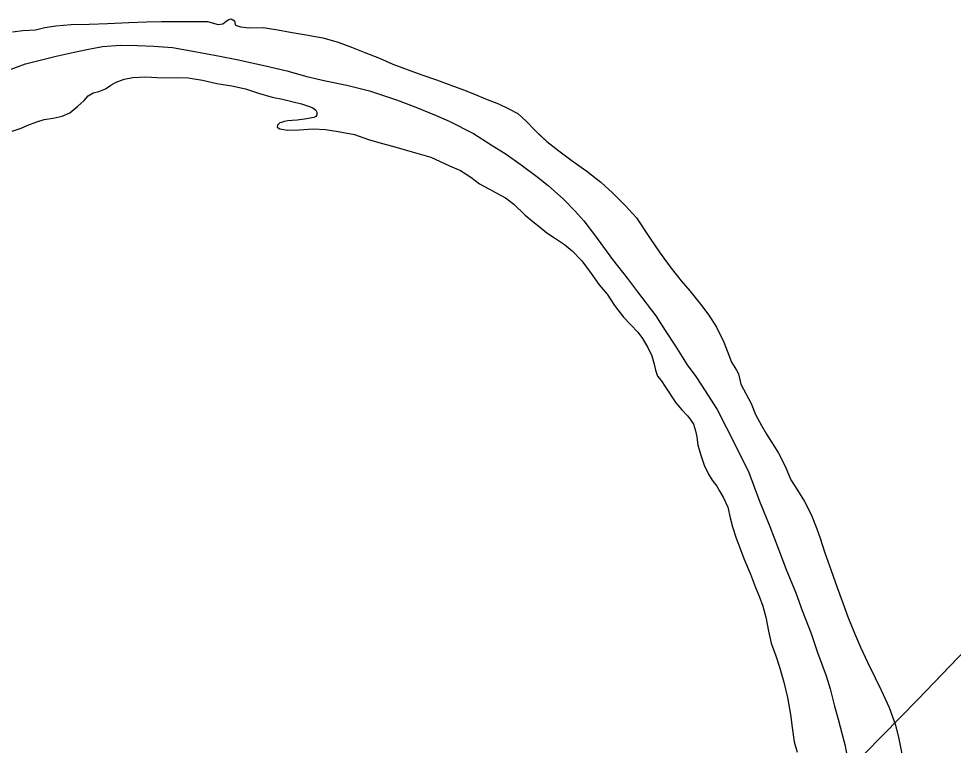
# Model space of a CAD drawing. Extents: x -939622 to -934222, y 1383701 to 1385301.
# Drawn here: x -936405.65 to -936395.45, y 1384880.76 to 1384888.7 of the extents above; entities that cross this region are included whole.
import ezdxf

# ---------------------------------------------------------------- set-up
doc = ezdxf.new("R2010")
doc.units = 0
doc.layers.add('Level 2', color=7, linetype='Continuous')
doc.layers.add('Level 9', color=7, linetype='Continuous')

msp = doc.modelspace()

# ---------------------------------------------------------------- linework, layer by layer
at = {"layer": 'Level 2'}
for points in [[(-936405.973, 1384888.057), (-936405.579, 1384888.201), (-936405.242, 1384888.287), (-936405.047, 1384888.331), (-936404.907, 1384888.36), (-936404.736, 1384888.39), (-936404.545, 1384888.405), (-936404.356, 1384888.401), (-936404.179, 1384888.395), (-936403.975, 1384888.38), (-936403.77, 1384888.343), (-936403.458, 1384888.285), (-936403.272, 1384888.251), (-936402.959, 1384888.18), (-936402.725, 1384888.127), (-936402.508, 1384888.063), (-936402.304, 1384888.018), (-936402.072, 1384887.97), (-936401.826, 1384887.908), (-936401.528, 1384887.81), (-936401.317, 1384887.731), (-936401.097, 1384887.638), (-936400.955, 1384887.577), (-936400.69, 1384887.442), (-936400.496, 1384887.319), (-936400.333, 1384887.216), (-936400.17, 1384887.101), (-936400, 1384886.974), (-936399.873, 1384886.873), (-936399.709, 1384886.725), (-936399.585, 1384886.598), (-936399.485, 1384886.488), (-936399.357, 1384886.321), (-936399.173, 1384886.068), (-936399.009, 1384885.86), (-936398.899, 1384885.714), (-936398.701, 1384885.452), (-936398.597, 1384885.291), (-936398.484, 1384885.119), (-936398.359, 1384884.916), (-936398.264, 1384884.788), (-936398.203, 1384884.693)], [(-936405.973, 1384888.057), (-936405.579, 1384888.201), (-936405.242, 1384888.287), (-936405.047, 1384888.331), (-936404.907, 1384888.36), (-936404.736, 1384888.39), (-936404.545, 1384888.405), (-936404.356, 1384888.401), (-936404.179, 1384888.395), (-936403.975, 1384888.38), (-936403.77, 1384888.343), (-936403.458, 1384888.285), (-936403.272, 1384888.251), (-936402.959, 1384888.18), (-936402.725, 1384888.127), (-936402.508, 1384888.063), (-936402.304, 1384888.018), (-936402.072, 1384887.97), (-936401.826, 1384887.908), (-936401.528, 1384887.81), (-936401.317, 1384887.731), (-936401.097, 1384887.638), (-936400.955, 1384887.577), (-936400.69, 1384887.442), (-936400.496, 1384887.319), (-936400.333, 1384887.216), (-936400.17, 1384887.101), (-936400, 1384886.974), (-936399.873, 1384886.873), (-936399.709, 1384886.725), (-936399.585, 1384886.598), (-936399.485, 1384886.488), (-936399.357, 1384886.321), (-936399.173, 1384886.068), (-936399.009, 1384885.86), (-936398.899, 1384885.714), (-936398.701, 1384885.452), (-936398.597, 1384885.291), (-936398.484, 1384885.119), (-936398.359, 1384884.916), (-936398.264, 1384884.788), (-936398.203, 1384884.693)], [(-936400.246, 1384887.155), (-936400.17, 1384887.101), (-936400, 1384886.974), (-936399.873, 1384886.873), (-936399.709, 1384886.725), (-936399.585, 1384886.598), (-936399.485, 1384886.488), (-936399.357, 1384886.321), (-936399.173, 1384886.068), (-936399.009, 1384885.86), (-936398.899, 1384885.714), (-936398.701, 1384885.452), (-936398.597, 1384885.291), (-936398.484, 1384885.119), (-936398.359, 1384884.916), (-936398.264, 1384884.788), (-936398.203, 1384884.693)], [(-936398.203, 1384884.693), (-936398.032, 1384884.428), (-936397.83, 1384884.036), (-936397.686, 1384883.74), (-936397.569, 1384883.429), (-936397.455, 1384883.15), (-936397.362, 1384882.904), (-936397.279, 1384882.683), (-936397.171, 1384882.428), (-936397.103, 1384882.236), (-936397.004, 1384881.982), (-936396.936, 1384881.775), (-936396.84, 1384881.523), (-936396.797, 1384881.379), (-936396.75, 1384881.19), (-936396.712, 1384881.049), (-936396.665, 1384880.881), (-936396.637, 1384880.773), (-936396.618, 1384880.677), (-936396.605, 1384880.581), (-936396.61, 1384880.482), (-936395.842, 1384881.263), (-936392.396, 1384884.852)], [(-936398.203, 1384884.693), (-936398.032, 1384884.428), (-936397.83, 1384884.036), (-936397.686, 1384883.74), (-936397.569, 1384883.429), (-936397.455, 1384883.15), (-936397.362, 1384882.904), (-936397.279, 1384882.683), (-936397.171, 1384882.428), (-936397.103, 1384882.236), (-936397.004, 1384881.982), (-936396.936, 1384881.775), (-936396.84, 1384881.523), (-936396.797, 1384881.379), (-936396.75, 1384881.19), (-936396.712, 1384881.049), (-936396.665, 1384880.881), (-936396.637, 1384880.773), (-936396.618, 1384880.677), (-936396.605, 1384880.581), (-936396.61, 1384880.482), (-936395.842, 1384881.263), (-936392.396, 1384884.852)], [(-936398.203, 1384884.693), (-936398.032, 1384884.428), (-936397.83, 1384884.036), (-936397.686, 1384883.74), (-936397.569, 1384883.429), (-936397.455, 1384883.15), (-936397.362, 1384882.904), (-936397.279, 1384882.683), (-936397.171, 1384882.428), (-936397.103, 1384882.236), (-936397.004, 1384881.982), (-936396.936, 1384881.775), (-936396.84, 1384881.523), (-936396.797, 1384881.379), (-936396.75, 1384881.19), (-936396.712, 1384881.049), (-936396.665, 1384880.881), (-936396.637, 1384880.773), (-936396.618, 1384880.677), (-936396.605, 1384880.581), (-936396.61, 1384880.482), (-936395.842, 1384881.263), (-936392.687, 1384884.549)]]:
    msp.add_lwpolyline(points, dxfattribs=at)
at = {"layer": 'Level 9'}
for points in [[(-936405.718, 1384888.551), (-936405.608, 1384888.567), (-936405.47, 1384888.572), (-936405.368, 1384888.598), (-936405.246, 1384888.617), (-936405.081, 1384888.632), (-936404.883, 1384888.634), (-936404.685, 1384888.643), (-936404.452, 1384888.653), (-936404.257, 1384888.661), (-936404.095, 1384888.664), (-936403.942, 1384888.666), (-936403.736, 1384888.666), (-936403.592, 1384888.665), (-936403.477, 1384888.633), (-936403.423, 1384888.64), (-936403.388, 1384888.668), (-936403.361, 1384888.686), (-936403.334, 1384888.695), (-936403.298, 1384888.672), (-936403.291, 1384888.633), (-936403.285, 1384888.624), (-936403.231, 1384888.607), (-936403.138, 1384888.596), (-936402.985, 1384888.598), (-936402.826, 1384888.573), (-936402.667, 1384888.545), (-936402.514, 1384888.52), (-936402.333, 1384888.487), (-936402.165, 1384888.438), (-936402.02, 1384888.383), (-936401.876, 1384888.328), (-936401.716, 1384888.264), (-936401.568, 1384888.2), (-936401.403, 1384888.136), (-936401.255, 1384888.084), (-936401.093, 1384888.026), (-936400.936, 1384887.971), (-936400.798, 1384887.919), (-936400.68, 1384887.873), (-936400.559, 1384887.82), (-936400.418, 1384887.765), (-936400.303, 1384887.712), (-936400.207, 1384887.66), (-936400.113, 1384887.577), (-936400.016, 1384887.473), (-936399.888, 1384887.354), (-936399.758, 1384887.251), (-936399.613, 1384887.142), (-936399.452, 1384887.03), (-936399.301, 1384886.912), (-936399.171, 1384886.793), (-936399.031, 1384886.654), (-936398.912, 1384886.52), (-936398.769, 1384886.306), (-936398.653, 1384886.136), (-936398.531, 1384885.972), (-936398.424, 1384885.835), (-936398.33, 1384885.725), (-936398.214, 1384885.58), (-936398.12, 1384885.458), (-936398.037, 1384885.326), (-936397.957, 1384885.165), (-936397.904, 1384885.022), (-936397.873, 1384884.944), (-936397.821, 1384884.857), (-936397.797, 1384884.819), (-936397.771, 1384884.705)], [(-936405.718, 1384888.551), (-936405.608, 1384888.567), (-936405.47, 1384888.572), (-936405.368, 1384888.598), (-936405.246, 1384888.617), (-936405.081, 1384888.632), (-936404.883, 1384888.634), (-936404.685, 1384888.643), (-936404.452, 1384888.653), (-936404.257, 1384888.661), (-936404.095, 1384888.664), (-936403.942, 1384888.666), (-936403.736, 1384888.666), (-936403.592, 1384888.665), (-936403.477, 1384888.633), (-936403.423, 1384888.64), (-936403.388, 1384888.668), (-936403.361, 1384888.686), (-936403.334, 1384888.695), (-936403.298, 1384888.672), (-936403.291, 1384888.633), (-936403.285, 1384888.624), (-936403.231, 1384888.607), (-936403.138, 1384888.596), (-936402.985, 1384888.598), (-936402.826, 1384888.573), (-936402.667, 1384888.545), (-936402.514, 1384888.52), (-936402.333, 1384888.487), (-936402.165, 1384888.438), (-936402.02, 1384888.383), (-936401.876, 1384888.328), (-936401.716, 1384888.264), (-936401.568, 1384888.2), (-936401.403, 1384888.136), (-936401.255, 1384888.084), (-936401.093, 1384888.026), (-936400.936, 1384887.971), (-936400.798, 1384887.919), (-936400.68, 1384887.873), (-936400.559, 1384887.82), (-936400.418, 1384887.765), (-936400.303, 1384887.712), (-936400.207, 1384887.66), (-936400.113, 1384887.577), (-936400.016, 1384887.473), (-936399.888, 1384887.354), (-936399.758, 1384887.251), (-936399.613, 1384887.142), (-936399.452, 1384887.03), (-936399.301, 1384886.912), (-936399.171, 1384886.793), (-936399.031, 1384886.654), (-936398.912, 1384886.52), (-936398.769, 1384886.306), (-936398.653, 1384886.136), (-936398.531, 1384885.972), (-936398.424, 1384885.835), (-936398.33, 1384885.725), (-936398.214, 1384885.58), (-936398.12, 1384885.458), (-936398.037, 1384885.326), (-936397.957, 1384885.165), (-936397.904, 1384885.022), (-936397.873, 1384884.944), (-936397.821, 1384884.857), (-936397.797, 1384884.819), (-936397.771, 1384884.705)], [(-936405.723, 1384887.468), (-936405.624, 1384887.502), (-936405.553, 1384887.533), (-936405.454, 1384887.571), (-936405.374, 1384887.593), (-936405.275, 1384887.609), (-936405.179, 1384887.632), (-936405.093, 1384887.669), (-936405.007, 1384887.74), (-936404.936, 1384887.804), (-936404.894, 1384887.852), (-936404.838, 1384887.886), (-936404.778, 1384887.899), (-936404.706, 1384887.93), (-936404.647, 1384887.97), (-936404.59, 1384888.004), (-936404.501, 1384888.035), (-936404.405, 1384888.055), (-936404.264, 1384888.06), (-936404.084, 1384888.05), (-936403.923, 1384888.053), (-936403.803, 1384888.048), (-936403.647, 1384888.023), (-936403.49, 1384887.989), (-936403.325, 1384887.962), (-936403.178, 1384887.928), (-936403.036, 1384887.882), (-936402.886, 1384887.839), (-936402.772, 1384887.816), (-936402.657, 1384887.788), (-936402.567, 1384887.765), (-936402.489, 1384887.739), (-936402.441, 1384887.721), (-936402.41, 1384887.698), (-936402.398, 1384887.674), (-936402.398, 1384887.647), (-936402.409, 1384887.626), (-936402.433, 1384887.616), (-936402.535, 1384887.6), (-936402.613, 1384887.587), (-936402.667, 1384887.583), (-936402.715, 1384887.579), (-936402.757, 1384887.573), (-936402.783, 1384887.563), (-936402.804, 1384887.557), (-936402.828, 1384887.533), (-936402.831, 1384887.512), (-936402.804, 1384887.494), (-936402.719, 1384887.477), (-936402.591, 1384887.482), (-936402.438, 1384887.493), (-936402.306, 1384887.486), (-936402.165, 1384887.464), (-936401.987, 1384887.43), (-936401.834, 1384887.375), (-936401.698, 1384887.335), (-936401.572, 1384887.304), (-936401.434, 1384887.264), (-936401.154, 1384887.183), (-936400.952, 1384887.09), (-936400.831, 1384887.037), (-936400.72, 1384886.967), (-936400.623, 1384886.893), (-936400.523, 1384886.837), (-936400.442, 1384886.793), (-936400.342, 1384886.741), (-936400.251, 1384886.67), (-936400.124, 1384886.551), (-936400.042, 1384886.483), (-936399.972, 1384886.427), (-936399.888, 1384886.359), (-936399.806, 1384886.303), (-936399.697, 1384886.229), (-936399.612, 1384886.161), (-936399.509, 1384886.052), (-936399.405, 1384885.915)], [(-936405.723, 1384887.468), (-936405.624, 1384887.502), (-936405.553, 1384887.533), (-936405.454, 1384887.571), (-936405.374, 1384887.593), (-936405.275, 1384887.609), (-936405.179, 1384887.632), (-936405.093, 1384887.669), (-936405.007, 1384887.74), (-936404.936, 1384887.804), (-936404.894, 1384887.852), (-936404.838, 1384887.886), (-936404.778, 1384887.899), (-936404.706, 1384887.93), (-936404.647, 1384887.97), (-936404.59, 1384888.004), (-936404.501, 1384888.035), (-936404.405, 1384888.055), (-936404.264, 1384888.06), (-936404.084, 1384888.05), (-936403.923, 1384888.053), (-936403.803, 1384888.048), (-936403.647, 1384888.023), (-936403.49, 1384887.989), (-936403.325, 1384887.962), (-936403.178, 1384887.928), (-936403.036, 1384887.882), (-936402.886, 1384887.839), (-936402.772, 1384887.816), (-936402.657, 1384887.788), (-936402.567, 1384887.765), (-936402.489, 1384887.739), (-936402.441, 1384887.721), (-936402.41, 1384887.698), (-936402.398, 1384887.674), (-936402.398, 1384887.647), (-936402.409, 1384887.626), (-936402.433, 1384887.616), (-936402.535, 1384887.6), (-936402.613, 1384887.587), (-936402.667, 1384887.583), (-936402.715, 1384887.579), (-936402.757, 1384887.573), (-936402.783, 1384887.563), (-936402.804, 1384887.557), (-936402.828, 1384887.533), (-936402.831, 1384887.512), (-936402.804, 1384887.494), (-936402.719, 1384887.477), (-936402.591, 1384887.482), (-936402.438, 1384887.493), (-936402.306, 1384887.486), (-936402.165, 1384887.464), (-936401.987, 1384887.43), (-936401.834, 1384887.375), (-936401.698, 1384887.335), (-936401.572, 1384887.304), (-936401.434, 1384887.264), (-936401.154, 1384887.183), (-936400.952, 1384887.09), (-936400.831, 1384887.037), (-936400.72, 1384886.967), (-936400.623, 1384886.893), (-936400.523, 1384886.837), (-936400.442, 1384886.793), (-936400.342, 1384886.741), (-936400.251, 1384886.67), (-936400.124, 1384886.551), (-936400.042, 1384886.483), (-936399.972, 1384886.427), (-936399.888, 1384886.359), (-936399.806, 1384886.303), (-936399.697, 1384886.229), (-936399.612, 1384886.161), (-936399.509, 1384886.052), (-936399.405, 1384885.915)], [(-936399.976, 1384887.436), (-936399.888, 1384887.354), (-936399.758, 1384887.251), (-936399.613, 1384887.142), (-936399.452, 1384887.03), (-936399.301, 1384886.912), (-936399.171, 1384886.793), (-936399.031, 1384886.654), (-936398.912, 1384886.52), (-936398.769, 1384886.306), (-936398.653, 1384886.136), (-936398.531, 1384885.972), (-936398.424, 1384885.835), (-936398.33, 1384885.725), (-936398.214, 1384885.58), (-936398.12, 1384885.458), (-936398.037, 1384885.326), (-936397.957, 1384885.165), (-936397.904, 1384885.022), (-936397.873, 1384884.944), (-936397.821, 1384884.857), (-936397.797, 1384884.819), (-936397.771, 1384884.705)], [(-936400.488, 1384886.818), (-936400.442, 1384886.793), (-936400.342, 1384886.741), (-936400.251, 1384886.67), (-936400.124, 1384886.551), (-936400.042, 1384886.483), (-936399.972, 1384886.427), (-936399.888, 1384886.359), (-936399.806, 1384886.303), (-936399.697, 1384886.229), (-936399.612, 1384886.161), (-936399.509, 1384886.052), (-936399.405, 1384885.915)], [(-936399.405, 1384885.915), (-936399.317, 1384885.79), (-936399.232, 1384885.689), (-936399.152, 1384885.566), (-936399.052, 1384885.438), (-936398.973, 1384885.352), (-936398.897, 1384885.275), (-936398.845, 1384885.204), (-936398.787, 1384885.105), (-936398.744, 1384885.016), (-936398.718, 1384884.923), (-936398.703, 1384884.857), (-936398.681, 1384884.794), (-936398.641, 1384884.746), (-936398.595, 1384884.672)], [(-936399.405, 1384885.915), (-936399.317, 1384885.79), (-936399.232, 1384885.689), (-936399.152, 1384885.566), (-936399.052, 1384885.438), (-936398.973, 1384885.352), (-936398.897, 1384885.275), (-936398.845, 1384885.204), (-936398.787, 1384885.105), (-936398.744, 1384885.016), (-936398.718, 1384884.923), (-936398.703, 1384884.857), (-936398.681, 1384884.794), (-936398.641, 1384884.746), (-936398.595, 1384884.672)], [(-936399.405, 1384885.915), (-936399.317, 1384885.79), (-936399.232, 1384885.689), (-936399.152, 1384885.566), (-936399.052, 1384885.438), (-936398.973, 1384885.352), (-936398.897, 1384885.275), (-936398.845, 1384885.204), (-936398.787, 1384885.105), (-936398.744, 1384885.016), (-936398.718, 1384884.923), (-936398.703, 1384884.857), (-936398.681, 1384884.794), (-936398.641, 1384884.746), (-936398.595, 1384884.672)], [(-936398.595, 1384884.672), (-936398.48, 1384884.502), (-936398.416, 1384884.424), (-936398.355, 1384884.359), (-936398.325, 1384884.323), (-936398.288, 1384884.269), (-936398.267, 1384884.197), (-936398.254, 1384884.131), (-936398.241, 1384884.041), (-936398.204, 1384883.918), (-936398.173, 1384883.822), (-936398.124, 1384883.723), (-936398.084, 1384883.658), (-936398.035, 1384883.592), (-936398.002, 1384883.535), (-936397.962, 1384883.466), (-936397.916, 1384883.362), (-936397.888, 1384883.248), (-936397.865, 1384883.149), (-936397.822, 1384883.023), (-936397.788, 1384882.93), (-936397.739, 1384882.801), (-936397.668, 1384882.633), (-936397.612, 1384882.486), (-936397.572, 1384882.391), (-936397.532, 1384882.283), (-936397.501, 1384882.163), (-936397.472, 1384882.01), (-936397.441, 1384881.878), (-936397.391, 1384881.74), (-936397.348, 1384881.605), (-936397.304, 1384881.452), (-936397.263, 1384881.284), (-936397.231, 1384881.101), (-936397.212, 1384880.957), (-936397.189, 1384880.8), (-936397.158, 1384880.689)], [(-936398.595, 1384884.672), (-936398.48, 1384884.502), (-936398.416, 1384884.424), (-936398.355, 1384884.359), (-936398.325, 1384884.323), (-936398.288, 1384884.269), (-936398.267, 1384884.197), (-936398.254, 1384884.131), (-936398.241, 1384884.041), (-936398.204, 1384883.918), (-936398.173, 1384883.822), (-936398.124, 1384883.723), (-936398.084, 1384883.658), (-936398.035, 1384883.592), (-936398.002, 1384883.535), (-936397.962, 1384883.466), (-936397.916, 1384883.362), (-936397.888, 1384883.248), (-936397.865, 1384883.149), (-936397.822, 1384883.023), (-936397.788, 1384882.93), (-936397.739, 1384882.801), (-936397.668, 1384882.633), (-936397.612, 1384882.486), (-936397.572, 1384882.391), (-936397.532, 1384882.283), (-936397.501, 1384882.163), (-936397.472, 1384882.01), (-936397.441, 1384881.878), (-936397.391, 1384881.74), (-936397.348, 1384881.605), (-936397.304, 1384881.452), (-936397.263, 1384881.284), (-936397.231, 1384881.101), (-936397.212, 1384880.957), (-936397.189, 1384880.8), (-936397.158, 1384880.689)], [(-936398.595, 1384884.672), (-936398.48, 1384884.502), (-936398.416, 1384884.424), (-936398.355, 1384884.359), (-936398.325, 1384884.323), (-936398.288, 1384884.269), (-936398.267, 1384884.197), (-936398.254, 1384884.131), (-936398.241, 1384884.041), (-936398.204, 1384883.918), (-936398.173, 1384883.822), (-936398.124, 1384883.723), (-936398.084, 1384883.658), (-936398.035, 1384883.592), (-936398.002, 1384883.535), (-936397.962, 1384883.466), (-936397.916, 1384883.362), (-936397.888, 1384883.248), (-936397.865, 1384883.149), (-936397.822, 1384883.023), (-936397.788, 1384882.93), (-936397.739, 1384882.801), (-936397.668, 1384882.633), (-936397.612, 1384882.486), (-936397.572, 1384882.391), (-936397.532, 1384882.283), (-936397.501, 1384882.163), (-936397.472, 1384882.01), (-936397.441, 1384881.878), (-936397.391, 1384881.74), (-936397.348, 1384881.605), (-936397.304, 1384881.452), (-936397.263, 1384881.284), (-936397.231, 1384881.101), (-936397.212, 1384880.957), (-936397.189, 1384880.8), (-936397.158, 1384880.689)], [(-936397.771, 1384884.705), (-936397.658, 1384884.493), (-936397.612, 1384884.376), (-936397.548, 1384884.256), (-936397.493, 1384884.16), (-936397.435, 1384884.068), (-936397.362, 1384883.951), (-936397.288, 1384883.811), (-936397.226, 1384883.661), (-936397.153, 1384883.547), (-936397.077, 1384883.425), (-936397.006, 1384883.284), (-936396.942, 1384883.128), (-936396.908, 1384883.026), (-936396.858, 1384882.874), (-936396.787, 1384882.67), (-936396.722, 1384882.487), (-936396.657, 1384882.307), (-936396.604, 1384882.166), (-936396.531, 1384881.987), (-936396.466, 1384881.834), (-936396.389, 1384881.672), (-936396.306, 1384881.499), (-936396.242, 1384881.364), (-936396.153, 1384881.175), (-936396.085, 1384880.984), (-936396.05, 1384880.834), (-936396.015, 1384880.669)], [(-936397.771, 1384884.705), (-936397.658, 1384884.493), (-936397.612, 1384884.376), (-936397.548, 1384884.256), (-936397.493, 1384884.16), (-936397.435, 1384884.068), (-936397.362, 1384883.951), (-936397.288, 1384883.811), (-936397.226, 1384883.661), (-936397.153, 1384883.547), (-936397.077, 1384883.425), (-936397.006, 1384883.284), (-936396.942, 1384883.128), (-936396.908, 1384883.026), (-936396.858, 1384882.874), (-936396.787, 1384882.67), (-936396.722, 1384882.487), (-936396.657, 1384882.307), (-936396.604, 1384882.166), (-936396.531, 1384881.987), (-936396.466, 1384881.834), (-936396.389, 1384881.672), (-936396.306, 1384881.499), (-936396.242, 1384881.364), (-936396.153, 1384881.175), (-936396.085, 1384880.984), (-936396.05, 1384880.834), (-936396.015, 1384880.669)], [(-936397.771, 1384884.705), (-936397.658, 1384884.493), (-936397.612, 1384884.376), (-936397.548, 1384884.256), (-936397.493, 1384884.16), (-936397.435, 1384884.068), (-936397.362, 1384883.951), (-936397.288, 1384883.811), (-936397.226, 1384883.661), (-936397.153, 1384883.547), (-936397.077, 1384883.425), (-936397.006, 1384883.284), (-936396.942, 1384883.128), (-936396.908, 1384883.026), (-936396.858, 1384882.874), (-936396.787, 1384882.67), (-936396.722, 1384882.487), (-936396.657, 1384882.307), (-936396.604, 1384882.166), (-936396.531, 1384881.987), (-936396.466, 1384881.834), (-936396.389, 1384881.672), (-936396.306, 1384881.499), (-936396.242, 1384881.364), (-936396.153, 1384881.175), (-936396.085, 1384880.984), (-936396.05, 1384880.834), (-936396.015, 1384880.669)]]:
    msp.add_lwpolyline(points, dxfattribs=at)

doc.saveas('drawing.dxf')
